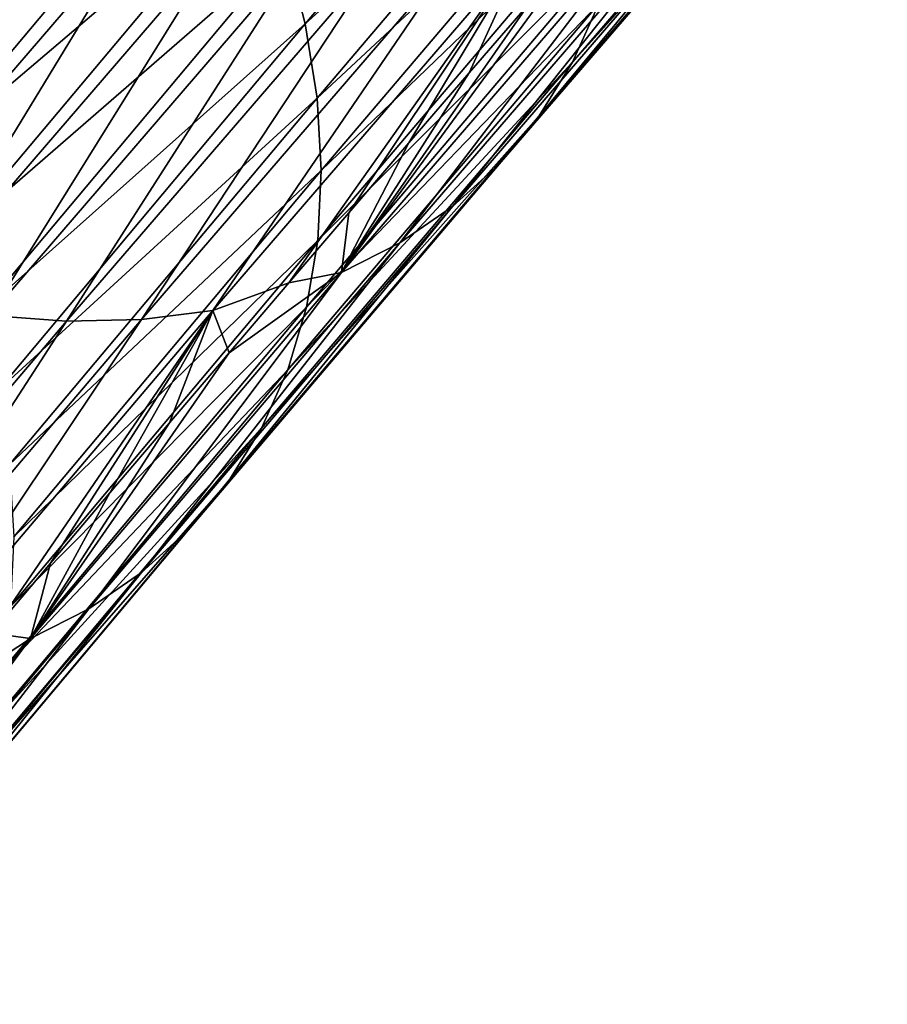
# Model space of a CAD drawing. Header units: millimetres. Extents: x -522 to 188, y -54 to 63.
# Tile 1007 of 1056: x 32.89 to 35.6, y -30.74 to -27.66. Entities that reach past the tile are written whole.
import ezdxf

# ---------------------------------------------------------------- set-up
doc = ezdxf.new("R2010")
doc.units = ezdxf.units.MM
doc.header["$LTSCALE"] = 65.185185
doc.layers.add('39', color=7, linetype='CONTINUOUS')
doc.layers.add('40', color=7, linetype='CONTINUOUS')

msp = doc.modelspace()

# ---------------------------------------------------------------- linework, layer by layer
at = {"layer": '39', "linetype": 'CONTINUOUS'}
for points in [[(34.7557, -26.5283, -40.7426), (33.7217, -27.4383, -39.1758), (33.7822, -27.6741, -39.3256), (34.7557, -26.5283, -40.7426)], [(34.7557, -26.5283, -40.7426), (33.7822, -27.6741, -39.3256), (34.7922, -26.7608, -40.9048), (34.7557, -26.5283, -40.7426)], [(35.6009, -26.652, -43.2796), (34.6994, -27.6109, -41.6536), (34.6175, -27.7938, -41.8573), (35.6009, -26.652, -43.2796)], [(35.6009, -26.652, -43.2796), (34.6175, -27.7938, -41.8573), (35.4966, -26.8198, -43.4861), (35.6009, -26.652, -43.2796)], [(33.4052, -26.7296, -38.8178), (32.2948, -27.6474, -37.3217), (32.4426, -27.8763, -37.4077), (33.4052, -26.7296, -38.8178)], [(33.4052, -26.7296, -38.8178), (32.4426, -27.8763, -37.4077), (33.5323, -26.9639, -38.9208), (33.4052, -26.7296, -38.8178)], [(34.7922, -26.7608, -40.9048), (33.7822, -27.6741, -39.3256), (33.8191, -27.906, -39.4884), (34.7922, -26.7608, -40.9048)], [(34.7922, -26.7608, -40.9048), (33.8191, -27.906, -39.4884), (34.8048, -26.9873, -41.0785), (34.7922, -26.7608, -40.9048)], [(35.4966, -26.8198, -43.4861), (34.6175, -27.7938, -41.8573), (34.5134, -27.9613, -42.0641), (35.4966, -26.8198, -43.4861)], [(35.4966, -26.8198, -43.4861), (34.5134, -27.9613, -42.0641), (35.371, -26.9707, -43.6938), (35.4966, -26.8198, -43.4861)], [(33.5323, -26.9639, -38.9208), (32.4426, -27.8763, -37.4077), (32.5702, -28.1101, -37.5114), (33.5323, -26.9639, -38.9208)], [(33.5323, -26.9639, -38.9208), (32.5702, -28.1101, -37.5114), (33.6381, -27.2009, -39.0405), (33.5323, -26.9639, -38.9208)], [(35.371, -26.9707, -43.6938), (34.3879, -28.112, -42.272), (35.2253, -27.1032, -43.9008), (35.371, -26.9707, -43.6938)], [(35.371, -26.9707, -43.6938), (34.5134, -27.9613, -42.0641), (34.3879, -28.112, -42.272), (35.371, -26.9707, -43.6938)], [(34.8048, -26.9873, -41.0785), (33.8191, -27.906, -39.4884), (33.8322, -28.132, -39.6628), (34.8048, -26.9873, -41.0785)], [(34.8048, -26.9873, -41.0785), (33.8322, -28.132, -39.6628), (34.7934, -27.2058, -41.2624), (34.8048, -26.9873, -41.0785)], [(35.2253, -27.1032, -43.9008), (34.2422, -28.2445, -42.4791), (35.0607, -27.2162, -44.1053), (35.2253, -27.1032, -43.9008)], [(35.2253, -27.1032, -43.9008), (34.3879, -28.112, -42.272), (34.2422, -28.2445, -42.4791), (35.2253, -27.1032, -43.9008)], [(33.6381, -27.2009, -39.0405), (32.5702, -28.1101, -37.5114), (32.6765, -28.3465, -37.6318), (33.6381, -27.2009, -39.0405)], [(33.6381, -27.2009, -39.0405), (32.6765, -28.3465, -37.6318), (33.7217, -27.4383, -39.1758), (33.6381, -27.2009, -39.0405)], [(34.7934, -27.2058, -41.2624), (33.8322, -28.132, -39.6628), (33.8212, -28.3501, -39.8471), (34.7934, -27.2058, -41.2624)], [(34.7934, -27.2058, -41.2624), (33.8212, -28.3501, -39.8471), (34.7582, -27.4143, -41.4547), (34.7934, -27.2058, -41.2624)], [(34.2422, -28.2445, -42.4791), (34.0777, -28.3575, -42.6836), (35.0607, -27.2162, -44.1053), (34.2422, -28.2445, -42.4791)], [(34.0777, -28.3575, -42.6836), (34.8789, -27.3088, -44.3054), (35.0607, -27.2162, -44.1053), (34.0777, -28.3575, -42.6836)], [(33.8957, -28.4501, -42.8836), (34.8789, -27.3088, -44.3054), (34.0777, -28.3575, -42.6836), (33.8957, -28.4501, -42.8836)], [(33.8957, -28.4501, -42.8836), (34.6723, -27.3905, -44.4857), (34.8789, -27.3088, -44.3054), (33.8957, -28.4501, -42.8836)], [(34.4832, -27.6087, -44.213), (34.6723, -27.3905, -44.4857), (33.8957, -28.4501, -42.8836), (34.4832, -27.6087, -44.213)], [(34.7582, -27.4143, -41.4547), (33.8212, -28.3501, -39.8471), (33.7862, -28.5582, -40.0398), (34.7582, -27.4143, -41.4547)], [(34.7582, -27.4143, -41.4547), (33.7862, -28.5582, -40.0398), (34.6994, -27.6109, -41.6536), (34.7582, -27.4143, -41.4547)], [(33.7217, -27.4383, -39.1758), (32.6765, -28.3465, -37.6318), (32.7605, -28.5834, -37.7678), (33.7217, -27.4383, -39.1758)], [(33.7217, -27.4383, -39.1758), (32.7605, -28.5834, -37.7678), (33.7822, -27.6741, -39.3256), (33.7217, -27.4383, -39.1758)], [(34.6994, -27.6109, -41.6536), (33.7276, -28.7545, -40.2391), (34.6175, -27.7938, -41.8573), (34.6994, -27.6109, -41.6536)], [(34.6994, -27.6109, -41.6536), (33.7862, -28.5582, -40.0398), (33.7276, -28.7545, -40.2391), (34.6994, -27.6109, -41.6536)], [(34.2946, -27.8271, -43.9406), (34.4832, -27.6087, -44.213), (33.8957, -28.4501, -42.8836), (34.2946, -27.8271, -43.9406)], [(33.7822, -27.6741, -39.3256), (32.7605, -28.5834, -37.7678), (32.8214, -28.8187, -37.9181), (33.7822, -27.6741, -39.3256)], [(33.7822, -27.6741, -39.3256), (32.8214, -28.8187, -37.9181), (33.8191, -27.906, -39.4884), (33.7822, -27.6741, -39.3256)], [(34.6175, -27.7938, -41.8573), (33.7276, -28.7545, -40.2391), (33.646, -28.9371, -40.4432), (34.6175, -27.7938, -41.8573)], [(34.6175, -27.7938, -41.8573), (33.646, -28.9371, -40.4432), (34.5134, -27.9613, -42.0641), (34.6175, -27.7938, -41.8573)], [(34.1064, -28.0455, -43.6684), (34.2946, -27.8271, -43.9406), (33.8957, -28.4501, -42.8836), (34.1064, -28.0455, -43.6684)], [(33.8191, -27.906, -39.4884), (32.8214, -28.8187, -37.9181), (32.8587, -29.0502, -38.0815), (33.8191, -27.906, -39.4884)], [(33.8191, -27.906, -39.4884), (32.8587, -29.0502, -38.0815), (33.8322, -28.132, -39.6628), (33.8191, -27.906, -39.4884)], [(34.5134, -27.9613, -42.0641), (33.646, -28.9371, -40.4432), (33.542, -29.1045, -40.6501), (34.5134, -27.9613, -42.0641)], [(34.5134, -27.9613, -42.0641), (33.542, -29.1045, -40.6501), (34.3879, -28.112, -42.272), (34.5134, -27.9613, -42.0641)], [(33.9186, -28.2641, -43.3966), (34.1064, -28.0455, -43.6684), (33.8957, -28.4501, -42.8836), (33.9186, -28.2641, -43.3966)], [(33.8322, -28.132, -39.6628), (32.8587, -29.0502, -38.0815), (32.872, -29.2758, -38.2563), (33.8322, -28.132, -39.6628)], [(33.8322, -28.132, -39.6628), (32.872, -29.2758, -38.2563), (33.8212, -28.3501, -39.8471), (33.8322, -28.132, -39.6628)], [(34.3879, -28.112, -42.272), (33.4166, -29.2551, -40.8582), (34.2422, -28.2445, -42.4791), (34.3879, -28.112, -42.272)], [(34.3879, -28.112, -42.272), (33.542, -29.1045, -40.6501), (33.4166, -29.2551, -40.8582), (34.3879, -28.112, -42.272)], [(34.2422, -28.2445, -42.4791), (33.2709, -29.3876, -41.0653), (34.0777, -28.3575, -42.6836), (34.2422, -28.2445, -42.4791)], [(34.2422, -28.2445, -42.4791), (33.4166, -29.2551, -40.8582), (33.2709, -29.3876, -41.0653), (34.2422, -28.2445, -42.4791)], [(33.7313, -28.4827, -43.1249), (33.9186, -28.2641, -43.3966), (33.8957, -28.4501, -42.8836), (33.7313, -28.4827, -43.1249)], [(33.8212, -28.3501, -39.8471), (32.872, -29.2758, -38.2563), (32.8613, -29.4935, -38.4411), (33.8212, -28.3501, -39.8471)], [(33.8212, -28.3501, -39.8471), (32.8613, -29.4935, -38.4411), (33.7862, -28.5582, -40.0398), (33.8212, -28.3501, -39.8471)], [(33.2709, -29.3876, -41.0653), (33.1063, -29.5006, -41.2697), (34.0777, -28.3575, -42.6836), (33.2709, -29.3876, -41.0653)], [(33.1063, -29.5006, -41.2697), (33.8957, -28.4501, -42.8836), (34.0777, -28.3575, -42.6836), (33.1063, -29.5006, -41.2697)], [(32.9243, -29.5933, -41.4696), (33.8957, -28.4501, -42.8836), (33.1063, -29.5006, -41.2697), (32.9243, -29.5933, -41.4696)], [(32.9243, -29.5933, -41.4696), (33.5443, -28.7014, -42.8536), (33.8957, -28.4501, -42.8836), (32.9243, -29.5933, -41.4696)], [(33.5443, -28.7014, -42.8536), (33.7313, -28.4827, -43.1249), (33.8957, -28.4501, -42.8836), (33.5443, -28.7014, -42.8536)], [(33.7862, -28.5582, -40.0398), (32.8613, -29.4935, -38.4411), (32.8266, -29.7014, -38.6342), (33.7862, -28.5582, -40.0398)], [(33.7862, -28.5582, -40.0398), (32.8266, -29.7014, -38.6342), (33.7276, -28.7545, -40.2391), (33.7862, -28.5582, -40.0398)], [(33.3578, -28.9202, -42.5826), (33.5443, -28.7014, -42.8536), (32.9243, -29.5933, -41.4696), (33.3578, -28.9202, -42.5826)], [(33.7276, -28.7545, -40.2391), (32.7682, -29.8974, -38.8337), (33.646, -28.9371, -40.4432), (33.7276, -28.7545, -40.2391)], [(33.7276, -28.7545, -40.2391), (32.8266, -29.7014, -38.6342), (32.7682, -29.8974, -38.8337), (33.7276, -28.7545, -40.2391)], [(33.646, -28.9371, -40.4432), (32.7682, -29.8974, -38.8337), (32.6867, -30.0799, -39.038), (33.646, -28.9371, -40.4432)], [(33.646, -28.9371, -40.4432), (32.6867, -30.0799, -39.038), (33.542, -29.1045, -40.6501), (33.646, -28.9371, -40.4432)], [(33.1718, -29.1391, -42.3119), (33.3578, -28.9202, -42.5826), (32.9243, -29.5933, -41.4696), (33.1718, -29.1391, -42.3119)], [(33.542, -29.1045, -40.6501), (32.6867, -30.0799, -39.038), (32.5827, -30.2472, -39.2451), (33.542, -29.1045, -40.6501)], [(33.542, -29.1045, -40.6501), (32.5827, -30.2472, -39.2451), (33.4166, -29.2551, -40.8582), (33.542, -29.1045, -40.6501)], [(32.9861, -29.3579, -42.0414), (33.1718, -29.1391, -42.3119), (32.9243, -29.5933, -41.4696), (32.9861, -29.3579, -42.0414)], [(33.4166, -29.2551, -40.8582), (32.4574, -30.3977, -39.4531), (33.2709, -29.3876, -41.0653), (33.4166, -29.2551, -40.8582)], [(33.4166, -29.2551, -40.8582), (32.5827, -30.2472, -39.2451), (32.4574, -30.3977, -39.4531), (33.4166, -29.2551, -40.8582)], [(32.8009, -29.5768, -41.7713), (32.9861, -29.3579, -42.0414), (32.9243, -29.5933, -41.4696), (32.8009, -29.5768, -41.7713)], [(33.2709, -29.3876, -41.0653), (32.3117, -30.5302, -39.6603), (33.1063, -29.5006, -41.2697), (33.2709, -29.3876, -41.0653)], [(33.2709, -29.3876, -41.0653), (32.4574, -30.3977, -39.4531), (32.3117, -30.5302, -39.6603), (33.2709, -29.3876, -41.0653)], [(32.3117, -30.5302, -39.6603), (32.147, -30.6433, -39.8646), (33.1063, -29.5006, -41.2697), (32.3117, -30.5302, -39.6603)], [(32.147, -30.6433, -39.8646), (32.9243, -29.5933, -41.4696), (33.1063, -29.5006, -41.2697), (32.147, -30.6433, -39.8646)], [(32.6162, -29.7956, -41.5015), (32.8009, -29.5768, -41.7713), (32.9243, -29.5933, -41.4696), (32.6162, -29.7956, -41.5015)], [(31.9648, -30.7362, -40.0642), (32.9243, -29.5933, -41.4696), (32.147, -30.6433, -39.8646), (31.9648, -30.7362, -40.0642)], [(31.9648, -30.7362, -40.0642), (32.6162, -29.7956, -41.5015), (32.9243, -29.5933, -41.4696), (31.9648, -30.7362, -40.0642)]]:
    msp.add_3dface(points, dxfattribs=at)
at = {"layer": '40', "linetype": 'CONTINUOUS'}
for points in [[(33.0322, -27.2538, -45.5423), (32.0462, -28.3983, -44.1164), (32.782, -27.1485, -45.6316), (33.0322, -27.2538, -45.5423)], [(33.0322, -27.2538, -45.5423), (32.298, -28.4822, -44.0104), (32.0462, -28.3983, -44.1164), (33.0322, -27.2538, -45.5423)], [(33.2834, -27.3383, -45.4356), (32.298, -28.4822, -44.0104), (33.0322, -27.2538, -45.5423), (33.2834, -27.3383, -45.4356)], [(33.2834, -27.3383, -45.4356), (32.5486, -28.5445, -43.8879), (32.298, -28.4822, -44.0104), (33.2834, -27.3383, -45.4356)], [(33.5335, -27.4011, -45.3124), (32.5486, -28.5445, -43.8879), (33.2834, -27.3383, -45.4356), (33.5335, -27.4011, -45.3124)], [(33.5335, -27.4011, -45.3124), (32.7956, -28.5846, -43.75), (32.5486, -28.5445, -43.8879), (33.5335, -27.4011, -45.3124)], [(33.7801, -27.4418, -45.1738), (32.7956, -28.5846, -43.75), (33.5335, -27.4011, -45.3124), (33.7801, -27.4418, -45.1738)], [(34.4771, -27.4277, -44.6792), (33.4936, -28.5694, -43.2569), (34.2541, -27.4551, -44.8558), (34.4771, -27.4277, -44.6792)], [(34.4771, -27.4277, -44.6792), (33.7313, -28.4827, -43.1249), (33.4936, -28.5694, -43.2569), (34.4771, -27.4277, -44.6792)], [(33.9186, -28.2641, -43.3966), (33.7313, -28.4827, -43.1249), (34.4771, -27.4277, -44.6792), (33.9186, -28.2641, -43.3966)], [(34.1064, -28.0455, -43.6684), (33.9186, -28.2641, -43.3966), (34.4771, -27.4277, -44.6792), (34.1064, -28.0455, -43.6684)], [(34.2946, -27.8271, -43.9406), (34.1064, -28.0455, -43.6684), (34.4771, -27.4277, -44.6792), (34.2946, -27.8271, -43.9406)], [(34.4832, -27.6087, -44.213), (34.2946, -27.8271, -43.9406), (34.4771, -27.4277, -44.6792), (34.4832, -27.6087, -44.213)], [(33.7801, -27.4418, -45.1738), (33.0369, -28.6022, -43.5979), (32.7956, -28.5846, -43.75), (33.7801, -27.4418, -45.1738)], [(34.021, -27.4598, -45.0211), (33.0369, -28.6022, -43.5979), (33.7801, -27.4418, -45.1738), (34.021, -27.4598, -45.0211)], [(34.021, -27.4598, -45.0211), (33.2703, -28.5971, -43.433), (33.0369, -28.6022, -43.5979), (34.021, -27.4598, -45.0211)], [(34.2541, -27.4551, -44.8558), (33.4936, -28.5694, -43.2569), (33.2703, -28.5971, -43.433), (34.2541, -27.4551, -44.8558)], [(34.2541, -27.4551, -44.8558), (33.2703, -28.5971, -43.433), (34.021, -27.4598, -45.0211), (34.2541, -27.4551, -44.8558)], [(33.7313, -28.4827, -43.1249), (33.5443, -28.7014, -42.8536), (33.4936, -28.5694, -43.2569), (33.7313, -28.4827, -43.1249)], [(33.4936, -28.5694, -43.2569), (32.5218, -29.7131, -41.8423), (33.2703, -28.5971, -43.433), (33.4936, -28.5694, -43.2569)], [(33.4936, -28.5694, -43.2569), (32.8009, -29.5768, -41.7713), (32.5218, -29.7131, -41.8423), (33.4936, -28.5694, -43.2569)], [(32.9861, -29.3579, -42.0414), (32.8009, -29.5768, -41.7713), (33.4936, -28.5694, -43.2569), (32.9861, -29.3579, -42.0414)], [(33.1718, -29.1391, -42.3119), (32.9861, -29.3579, -42.0414), (33.4936, -28.5694, -43.2569), (33.1718, -29.1391, -42.3119)], [(33.3578, -28.9202, -42.5826), (33.1718, -29.1391, -42.3119), (33.4936, -28.5694, -43.2569), (33.3578, -28.9202, -42.5826)], [(33.5443, -28.7014, -42.8536), (33.3578, -28.9202, -42.5826), (33.4936, -28.5694, -43.2569), (33.5443, -28.7014, -42.8536)], [(33.0369, -28.6022, -43.5979), (32.0645, -29.7465, -42.1825), (32.7956, -28.5846, -43.75), (33.0369, -28.6022, -43.5979)], [(33.2703, -28.5971, -43.433), (32.2982, -29.7411, -42.0181), (33.0369, -28.6022, -43.5979), (33.2703, -28.5971, -43.433)], [(33.2703, -28.5971, -43.433), (32.5218, -29.7131, -41.8423), (32.2982, -29.7411, -42.0181), (33.2703, -28.5971, -43.433)], [(33.0369, -28.6022, -43.5979), (32.2982, -29.7411, -42.0181), (32.0645, -29.7465, -42.1825), (33.0369, -28.6022, -43.5979)]]:
    msp.add_3dface(points, dxfattribs=at)

doc.saveas('drawing.dxf')
